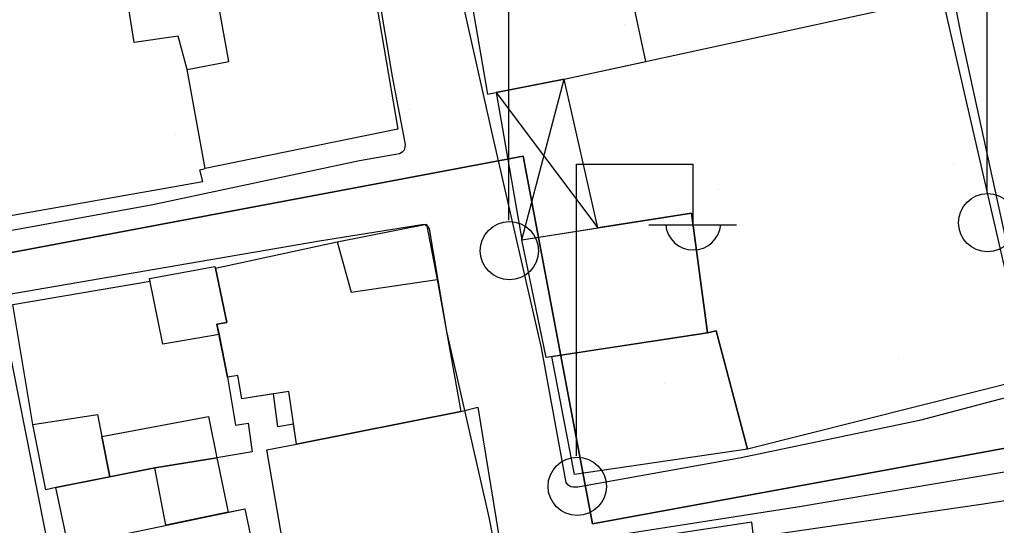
# Model space of a CAD drawing. Extents: x 417997 to 421451, y 4451742 to 4455216.
# Drawn here: x 419338.7 to 419397.4, y 4453497.5 to 4453527.9 of the extents above; entities that cross this region are included whole.
import ezdxf

# ---------------------------------------------------------------- set-up
doc = ezdxf.new("R2010")
doc.units = 0
for name, color, linetype in [('ADAKENARI', 7, 'Continuous'), ('B_Kapi', 7, 'Continuous'), ('B_Mesken', 7, 'Continuous'), ('B_Sundurma', 7, 'Continuous'), ('B_Teras', 7, 'Continuous'), ('Default', 7, 'Continuous'), ('PL_AYA_PARK_DINLENME', 7, 'Continuous'), ('PL_KON_MEV_350', 7, 'Continuous'), ('S_Elektrik_Diregi', 7, 'Continuous'), ('Sinir_Duvar_tek_tarafa_ait', 7, 'Continuous'), ('TR_ORTAYOGUNKONUT', 7, 'Continuous'), ('TR_PARKALANI', 7, 'Continuous'), ('Yol_Sose', 7, 'Continuous')]:
    doc.layers.add(name, color=color, linetype=linetype)

# ---------------------------------------------------------------- blocks, each defined once
blk = doc.blocks.new('POINT_DISPLAY')
at = {"layer": 'Default'}
blk.add_line((0, 0), (0, 0), dxfattribs=at)

msp = doc.modelspace()

# ---------------------------------------------------------------- linework, layer by layer
at = {"layer": 'ADAKENARI'}
for p, q in [((419368.973, 4453519.655), (419299.997, 4453506.67)), ((419368.973, 4453519.655), (419299.997, 4453506.67)), ((419368.973, 4453519.655), (419373.133, 4453497.59)), ((419368.973, 4453519.655), (419373.133, 4453497.59)), ((419398.114, 4453502.17), (419373.133, 4453497.59)), ((419398.114, 4453502.17), (419373.133, 4453497.59))]:
    msp.add_line(p, q, dxfattribs=at)
at = {"layer": 'B_Kapi'}
msp.add_lwpolyline([(419396.454, 4453498.759), (419401.447, 4453499.539)], dxfattribs=at)
at = {"layer": 'B_Mesken'}
for points in [[(419376.332, 4453525.353), (419374.507, 4453533.883), (419371.432, 4453533.493), (419371.468, 4453533.193), (419368.798, 4453532.834), (419368.762, 4453533.085), (419365.244, 4453532.575), (419366.829, 4453523.38), (419371.427, 4453524.285)], [(419349.888, 4453518.916), (419348.791, 4453524.862), (419351.292, 4453525.338), (419350.55, 4453529.465), (419349.641, 4453529.291), (419349.305, 4453531.04), (419359.509, 4453532.676), (419361.441, 4453521.282)], [(419334.677, 4453528.901), (419336.938, 4453515.871), (419349.741, 4453518.147), (419349.561, 4453518.837), (419349.888, 4453518.916), (419348.791, 4453524.862), (419348.263, 4453526.877), (419345.621, 4453526.493), (419345.039, 4453530.169), (419340.162, 4453529.281), (419340.09, 4453529.81)], [(419371.427, 4453524.285), (419394.12, 4453529.227), (419399.387, 4453506.327), (419382.429, 4453502.064), (419380.555, 4453509.169), (419380.037, 4453509.065), (419379.062, 4453516.236), (419373.453, 4453515.358)], [(419368.881, 4453514.642), (419379.062, 4453516.236), (419380.037, 4453509.065), (419370.346, 4453507.574)], [(419357.81, 4453514.517), (419363.168, 4453515.581), (419363.807, 4453512.268), (419365.222, 4453504.323), (419355.355, 4453502.365), (419355.178, 4453503.575), (419354.243, 4453503.421), (419353.986, 4453505.392), (419352.073, 4453505.103), (419351.832, 4453506.489), (419351.225, 4453506.397), (419350.585, 4453509.574), (419351.179, 4453509.676), (419350.49, 4453512.933)], [(419339.527, 4453503.543), (419338.339, 4453510.758), (419346.574, 4453512.156), (419346.54, 4453512.324), (419350.466, 4453513.034), (419351.179, 4453509.676), (419350.585, 4453509.574), (419350.585, 4453509.574), (419350.585, 4453509.574), (419350.711, 4453508.949), (419351.225, 4453506.397), (419351.693, 4453503.52), (419352.465, 4453503.623), (419352.703, 4453501.913), (419350.571, 4453501.55), (419346.866, 4453500.943), (419344.15, 4453500.406), (419340.922, 4453499.766), (419340.308, 4453499.638)], [(419380.037, 4453509.065), (419380.555, 4453509.169), (419382.429, 4453502.064), (419372.05, 4453500.554), (419370.697, 4453507.628)], [(419355.137, 4453492.961), (419353.582, 4453502.023), (419355.355, 4453502.365), (419365.222, 4453504.323), (419366.252, 4453504.595), (419367.816, 4453495.027), (419366.909, 4453495.298), (419365.055, 4453494.942)], [(419341.648, 4453496.279), (419340.922, 4453499.766), (419346.866, 4453500.943), (419350.571, 4453501.55), (419351.254, 4453498.281), (419352.252, 4453498.489), (419353.464, 4453492.788), (419345.758, 4453491.322), (419342.619, 4453490.688), (419341.445, 4453496.236)], [(419383.603, 4453489.891), (419382.689, 4453497.681), (419372.654, 4453496.174), (419373.776, 4453488.354)]]:
    msp.add_lwpolyline(points, close=True, dxfattribs=at)
at = {"layer": 'B_Sundurma'}
for p, q in [((419368.881, 4453514.642), (419371.427, 4453524.285)), ((419367.352, 4453523.483), (419373.453, 4453515.358))]:
    msp.add_line(p, q, dxfattribs=at)
msp.add_lwpolyline([(419367.352, 4453523.483), (419368.881, 4453514.642), (419373.453, 4453515.358), (419371.427, 4453524.285)], close=True, dxfattribs=at)
at = {"layer": 'B_Teras'}
for points in [[(419355.355, 4453502.365), (419354.891, 4453505.529), (419352.073, 4453505.103), (419351.832, 4453506.489), (419351.225, 4453506.397), (419350.585, 4453509.574), (419351.179, 4453509.676), (419350.49, 4453512.933), (419357.81, 4453514.517), (419358.64, 4453511.496), (419363.807, 4453512.268), (419365.222, 4453504.323)], [(419350.49, 4453512.933), (419351.179, 4453509.676), (419350.585, 4453509.574), (419350.711, 4453508.949), (419347.344, 4453508.367), (419346.54, 4453512.324), (419350.466, 4453513.034)], [(419343.675, 4453502.828), (419344.15, 4453500.406), (419340.922, 4453499.766), (419340.308, 4453499.638), (419339.527, 4453503.543), (419343.409, 4453504.147)], [(419350.571, 4453501.55), (419346.866, 4453500.943), (419344.15, 4453500.406), (419343.675, 4453502.828), (419350.08, 4453504.029)], [(419347.518, 4453497.502), (419346.866, 4453500.943), (419350.571, 4453501.55), (419351.254, 4453498.281)], [(419353.464, 4453492.788), (419345.758, 4453491.322), (419342.619, 4453490.688), (419341.445, 4453496.236), (419352.252, 4453498.489)]]:
    msp.add_lwpolyline(points, close=True, dxfattribs=at)
at = {"layer": 'PL_AYA_PARK_DINLENME'}
msp.add_lwpolyline([(419391.61, 4453553.39), (419202.527, 4453534.721), (419194.603, 4453523.947), (419200.285, 4453496.517), (419202.368, 4453486.526), (419299.997, 4453506.67), (419368.973, 4453519.655), (419373.133, 4453497.59), (419398.114, 4453502.17), (419404.774, 4453503.862), (419391.61, 4453553.39)], dxfattribs=at)
msp.add_lwpolyline([(419391.61, 4453553.39), (419202.527, 4453534.721), (419194.603, 4453523.947), (419200.285, 4453496.517), (419202.368, 4453486.526), (419299.997, 4453506.67), (419368.973, 4453519.655), (419373.133, 4453497.59), (419398.114, 4453502.17), (419404.774, 4453503.862), (419391.61, 4453553.39)], dxfattribs=at)
at = {"layer": 'PL_KON_MEV_350'}
msp.add_lwpolyline([(419586.562, 4453553.652), (419583.717, 4453575.377), (419568.462, 4453573.979), (419500.569, 4453566.028), (419503.723, 4453528.997), (419507.147, 4453488.81), (419478.456, 4453483.944), (419464.319, 4453518.988), (419404.774, 4453503.862), (419398.114, 4453502.17), (419373.133, 4453497.59), (419368.973, 4453519.655), (419299.997, 4453506.67), (419202.368, 4453486.526), (419207.202, 4453463.346), (419208.327, 4453458.055), (419213.789, 4453432.361), (419287.54, 4453447.951), (419292.566, 4453429.103), (419300.559, 4453430.985)], dxfattribs=at)
msp.add_lwpolyline([(419586.562, 4453553.652), (419583.717, 4453575.377), (419568.462, 4453573.979), (419500.569, 4453566.028), (419503.723, 4453528.997), (419507.147, 4453488.81), (419478.456, 4453483.944), (419464.319, 4453518.988), (419404.774, 4453503.862), (419398.114, 4453502.17), (419373.133, 4453497.59), (419368.973, 4453519.655), (419299.997, 4453506.67), (419202.368, 4453486.526), (419207.202, 4453463.346), (419208.327, 4453458.055), (419213.789, 4453432.361), (419287.54, 4453447.951), (419292.566, 4453429.103), (419300.559, 4453430.985)], dxfattribs=at)
at = {"layer": 'S_Elektrik_Diregi'}
for p, q in [((419396.812, 4453517.5), (419396.812, 4453535)), ((419368.105, 4453515.823), (419368.105, 4453533.323)), ((419372.176, 4453501.675), (419372.176, 4453519.175)), ((419372.176, 4453519.175), (419379.176, 4453519.175)), ((419379.176, 4453515.675), (419379.176, 4453519.175)), ((419376.516, 4453515.535), (419381.766, 4453515.535))]:
    msp.add_line(p, q, dxfattribs=at)
for centre in [(419396.848, 4453515.665), (419368.141, 4453513.988), (419372.212, 4453499.839)]:
    msp.add_circle(centre, 1.75, dxfattribs=at)
msp.add_arc((419379.176, 4453515.688), 1.658, 184.83843, 355.14641, dxfattribs=at)
at = {"layer": 'Sinir_Duvar_tek_tarafa_ait'}
msp.add_lwpolyline([(419382.794, 4453496.783), (419396.454, 4453498.759)], dxfattribs=at)
at = {"layer": 'TR_ORTAYOGUNKONUT'}
msp.add_lwpolyline([(419586.562, 4453553.652), (419583.717, 4453575.377), (419568.462, 4453573.979), (419500.569, 4453566.028), (419503.723, 4453528.997), (419507.147, 4453488.81), (419478.456, 4453483.944), (419464.319, 4453518.988), (419404.774, 4453503.862), (419398.114, 4453502.17), (419373.133, 4453497.59), (419368.973, 4453519.655), (419299.997, 4453506.67), (419202.368, 4453486.526), (419207.202, 4453463.346), (419208.327, 4453458.055), (419213.789, 4453432.361), (419287.54, 4453447.951), (419292.566, 4453429.103), (419300.559, 4453430.985)], dxfattribs=at)
msp.add_lwpolyline([(419586.562, 4453553.652), (419583.717, 4453575.377), (419568.462, 4453573.979), (419500.569, 4453566.028), (419503.723, 4453528.997), (419507.147, 4453488.81), (419478.456, 4453483.944), (419464.319, 4453518.988), (419404.774, 4453503.862), (419398.114, 4453502.17), (419373.133, 4453497.59), (419368.973, 4453519.655), (419299.997, 4453506.67), (419202.368, 4453486.526), (419207.202, 4453463.346), (419208.327, 4453458.055), (419213.789, 4453432.361), (419287.54, 4453447.951), (419292.566, 4453429.103), (419300.559, 4453430.985)], dxfattribs=at)
at = {"layer": 'Yol_Sose'}
for points in [[(419359.152, 4453519.374), (419346.73, 4453516.744), (419337.278, 4453515.012), (419337.009, 4453514.973), (419336.785, 4453515.095), (419336.745, 4453515.24), (419334.02, 4453530.842), (419331.101, 4453546.677), (419328.057, 4453565.096), (419324.927, 4453582.851), (419321.86, 4453599.753)], [(419380.852, 4453590.194), (419383.456, 4453578.115), (419385.831, 4453565.623), (419389.273, 4453551.193), (419392.987, 4453538.403), (419395.263, 4453526.894), (419398.186, 4453513.526)], [(419399.732, 4453505.636), (419392.76, 4453503.784), (419381.945, 4453501.539), (419372.253, 4453499.793), (419371.973, 4453499.782), (419371.819, 4453499.811), (419371.644, 4453499.921), (419371.554, 4453500.061), (419370.064, 4453508.153), (419367.173, 4453520.79), (419364.647, 4453532.023), (419361.909, 4453546.667), (419358.302, 4453562.499), (419356.366, 4453572.743)], [(419356.072, 4453551.799), (419358.995, 4453536.981), (419361.105, 4453524.439), (419361.878, 4453520.373), (419361.871, 4453520.222), (419361.848, 4453520.104), (419361.823, 4453520.014), (419361.7, 4453519.9), (419361.541, 4453519.806), (419359.152, 4453519.374)], [(419337.763, 4453511.309), (419356.744, 4453514.583), (419362.891, 4453515.556), (419363.06, 4453515.558), (419363.222, 4453515.459), (419363.329, 4453515.295), (419364.37, 4453509.139), (419366.906, 4453497.995), (419369.794, 4453483.282), (419372.21, 4453470.56), (419373.932, 4453461.842), (419376.764, 4453445.903), (419379.187, 4453431.892), (419380.612, 4453423.493), (419380.614, 4453423.222), (419380.603, 4453423.127), (419378.768, 4453419.375), (419378.621, 4453419.239), (419378.483, 4453419.231), (419368.483, 4453423.957)], [(419351.664, 4453434.481), (419349.328, 4453447.238), (419346.957, 4453460.369), (419344.048, 4453478.501), (419340.211, 4453497.503), (419337.597, 4453510.757)], [(419373.424, 4453488.176), (419372.1, 4453496.186), (419372.079, 4453496.389), (419372.082, 4453496.421), (419372.09, 4453496.471), (419372.46, 4453496.582), (419385.674, 4453498.647), (419401.646, 4453501.354), (419401.756, 4453501.35), (419401.806, 4453501.347), (419401.966, 4453501.225), (419404.443, 4453491.403), (419408.203, 4453477.724), (419411.145, 4453465.284), (419413.728, 4453454.615), (419416.899, 4453441.085)]]:
    msp.add_lwpolyline(points, dxfattribs=at)

# ---------------------------------------------------------------- block references
at = {"layer": 'TR_PARKALANI', "xscale": 0.1, "yscale": 0.10000000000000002}
for p in [(419375.031, 4453527.557), (419375.031, 4453527.557), (419362.156, 4453522.467), (419362.156, 4453522.467), (419348.084, 4453520.97), (419348.084, 4453520.97), (419394.792, 4453519.174), (419394.792, 4453519.174), (419380.72, 4453517.677), (419380.72, 4453517.677), (419391.498, 4453507.497), (419391.498, 4453507.497), (419377.426, 4453506), (419377.426, 4453506)]:
    msp.add_blockref('POINT_DISPLAY', p, dxfattribs=at)

doc.saveas('drawing.dxf')
